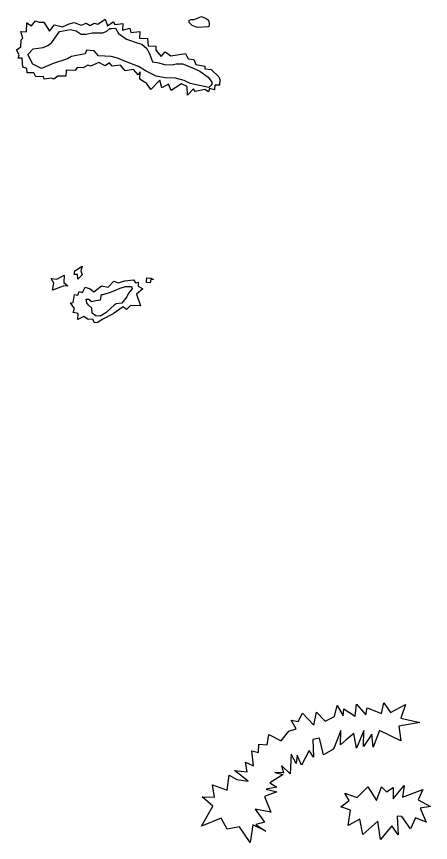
# Model space of a CAD drawing. Extents: x 662444 to 1640468, y 7452018 to 9606170.
# Drawn here: x 1167474 to 1170741, y 7996314 to 8002839 of the extents above; entities that cross this region are included whole.
import ezdxf

# ---------------------------------------------------------------- set-up
doc = ezdxf.new("R2010")
doc.units = 0
doc.layers.add('Level 1', color=7, linetype='Continuous')

msp = doc.modelspace()

# ---------------------------------------------------------------- linework, layer by layer
at = {"layer": 'Level 1'}
for points in [[(1168821, 8002285.6), (1168776, 8002308.2), (1168695.3, 8002254.2), (1168673.6, 8002306.2), (1168619.4, 8002276.9), (1168605.4, 8002336.3), (1168533.6, 8002262), (1168500.2, 8002312.1), (1168484.5, 8002320.4), (1168447, 8002345.1), (1168449, 8002402.9), (1168433.2, 8002377.8), (1168396.3, 8002420.2), (1168329.9, 8002410.3), (1168295.2, 8002454.9), (1168228.9, 8002447.1), (1168208.5, 8002473.4), (1168174.6, 8002449), (1168124.4, 8002476.3), (1168057.4, 8002447.4), (1168037.4, 8002455.9), (1168000.4, 8002433.7), (1167951.5, 8002435.4), (1167935.8, 8002413.7), (1167864.5, 8002416.1), (1167862.9, 8002367.2), (1167799, 8002369.4), (1167769.4, 8002344.8), (1167747.3, 8002353.3), (1167692.7, 8002345.1), (1167686, 8002365.4), (1167627.2, 8002361.8), (1167610.2, 8002393.6), (1167557, 8002395.4), (1167554.9, 8002428.9), (1167522.3, 8002440), (1167519.3, 8002509.1), (1167486.3, 8002510.2), (1167494.7, 8002537.8), (1167473.7, 8002577.4), (1167507.4, 8002598.6), (1167509.4, 8002655.3), (1167522.6, 8002667.1), (1167508.4, 8002722.1), (1167552, 8002717.3), (1167554.4, 8002789.5), (1167592, 8002767.1), (1167624.2, 8002805), (1167651.5, 8002794), (1167689.9, 8002794.9), (1167734.4, 8002724.4), (1167774.4, 8002774.3), (1167837.8, 8002758.7), (1167889.8, 8002782.6), (1167928.4, 8002791.3), (1167984.2, 8002771.6), (1168023.1, 8002785.8), (1168055.5, 8002769.1), (1168087, 8002785.9), (1168116.6, 8002778.2), (1168174.4, 8002819.6), (1168190.7, 8002764.5), (1168235.4, 8002796.4), (1168249.6, 8002775.9), (1168311.7, 8002783.8), (1168310, 8002732.6), (1168369.1, 8002748.4), (1168375.3, 8002712.6), (1168448, 8002720.2), (1168445.2, 8002669), (1168506.9, 8002664.7), (1168512.4, 8002607.8), (1168574.1, 8002605.7), (1168573, 8002573.4), (1168615, 8002523), (1168647.1, 8002559.8), (1168691.9, 8002528.2), (1168807.5, 8002546.5), (1168828.5, 8002505.7), (1168872, 8002500.9), (1168888.8, 8002460.2), (1168959.7, 8002446.7), (1168959, 8002426.7), (1169009.9, 8002420.5), (1169069.8, 8002363.9), (1169078.6, 8002341.3), (1169075, 8002298), (1169038.7, 8002296), (1169035.4, 8002260.4), (1168996.5, 8002271.2), (1168989, 8002244.2), (1168958.8, 8002263.1), (1168883.7, 8002247.8), (1168871.6, 8002268.3), (1168824.1, 8002218.7), (1168821, 8002285.6)], [(1168900.8, 8002751.5), (1168858.8, 8002767.4), (1168836.1, 8002791.5), (1168836.8, 8002811.5), (1168851.9, 8002816.6), (1168875.3, 8002815.8), (1168921.8, 8002834.3), (1168934.7, 8002839.4), (1168970.4, 8002822.6), (1168988.1, 8002809.7), (1168994.6, 8002783.9), (1168993.9, 8002762.8), (1168986.3, 8002758.6), (1168900.8, 8002751.5)], [(1168845.3, 8002310.3), (1168797.1, 8002333.1), (1168729.6, 8002353.2), (1168647.6, 8002356), (1168575.6, 8002368.5), (1168496, 8002406.8), (1168437.6, 8002444.5), (1168334.5, 8002483.6), (1168271.5, 8002511.3), (1168220.8, 8002523.1), (1168120.9, 8002529.8), (1168087.1, 8002568.8), (1168025.4, 8002574.2), (1168014.8, 8002543.4), (1167908.7, 8002523.7), (1167877.1, 8002504.7), (1167764, 8002467.4), (1167670, 8002429.4), (1167601.9, 8002462.9), (1167564, 8002538.8), (1167606.1, 8002585.2), (1167683.1, 8002595.9), (1167722, 8002610.2), (1167751.5, 8002633.7), (1167813.1, 8002721.7), (1167901, 8002736.5), (1167944.4, 8002727.3), (1167983.9, 8002700.3), (1168024.4, 8002701.2), (1168071.6, 8002710.7), (1168112.1, 8002711.5), (1168155.8, 8002710.1), (1168187.2, 8002724.6), (1168210.2, 8002743.8), (1168226.2, 8002745.5), (1168254, 8002747.9), (1168278.2, 8002705.9), (1168340.5, 8002660.4), (1168426.9, 8002631.8), (1168461.7, 8002620.6), (1168502.1, 8002585.8), (1168523, 8002543.9), (1168546.5, 8002481.9), (1168597.3, 8002472.4), (1168640.6, 8002460.9), (1168702.3, 8002458.8), (1168733.4, 8002465.5), (1168784.6, 8002466), (1168857, 8002435.7), (1168920, 8002408), (1168985.5, 8002359), (1169014, 8002320.2), (1169016.6, 8002302.3), (1168992.3, 8002279.7), (1168845.3, 8002310.3)], [(1167958.4, 8000763.2), (1167954.4, 8000801.2), (1167928.9, 8000802.1), (1167932.5, 8000813.1), (1167933.1, 8000830.9), (1167992.9, 8000866.7), (1167981, 8000831.5), (1167990.6, 8000800), (1167958.4, 8000763.2)], [(1167849.8, 8000794.8), (1167847.9, 8000739.2), (1167877.9, 8000712.6), (1167841.6, 8000710.4), (1167758.5, 8000677.7), (1167767.8, 8000731.9), (1167746.7, 8000770.5), (1167792.3, 8000763.3), (1167849.8, 8000794.8)], [(1167958.3, 8000446), (1167959.9, 8000492.7), (1167921.8, 8000500.7), (1167930.4, 8000533.8), (1167898.9, 8000578.3), (1167921.3, 8000580.8), (1167930.9, 8000644), (1167956.3, 8000637.5), (1167968, 8000668.3), (1167995.4, 8000659.6), (1168015, 8000702.3), (1168056, 8000688.7), (1168085, 8000664.3), (1168143.1, 8000711.3), (1168197.1, 8000701.7), (1168241.3, 8000748), (1168277.1, 8000736.8), (1168328.7, 8000750.6), (1168398.2, 8000758.3), (1168412.3, 8000734.4), (1168433.9, 8000741.5), (1168434.9, 8000709.1), (1168470.4, 8000689), (1168419.9, 8000645.1), (1168453.1, 8000554.9), (1168373.3, 8000557.6), (1168341.3, 8000525.3), (1168314.3, 8000546.3), (1168235.7, 8000490), (1168150, 8000445), (1168115.1, 8000422.8), (1168089.4, 8000418.2), (1168075.5, 8000447.6), (1168039.2, 8000445.5), (1168004.9, 8000470), (1167958.3, 8000446)], [(1168534, 8000771.4), (1168553.9, 8000763), (1168533.6, 8000761.4), (1168527.4, 8000736.1), (1168499.8, 8000739.2), (1168500.2, 8000750.3), (1168501.1, 8000775.9), (1168534, 8000771.4)], [(1168179.6, 8000499.7), (1168132.9, 8000473.4), (1168099.9, 8000474.6), (1168069.7, 8000495.6), (1168067.8, 8000534.7), (1168041, 8000559), (1168028.8, 8000577.2), (1168024.5, 8000607.4), (1168044.7, 8000606.7), (1168065.4, 8000588.2), (1168098.6, 8000594.8), (1168137.2, 8000601.3), (1168143.9, 8000642.3), (1168156.8, 8000644.1), (1168223.5, 8000665.2), (1168290.5, 8000692.9), (1168334.7, 8000707), (1168381.6, 8000707.6), (1168385.2, 8000687.5), (1168356.4, 8000655.1), (1168344.7, 8000624.3), (1168304.6, 8000574.5), (1168260.8, 8000569.3), (1168243.4, 8000558.7), (1168179.6, 8000499.7)], [(1170544, 7997404.4), (1170506.2, 7997295.5), (1170658.4, 7997262.5), (1170491.2, 7997232.6), (1170507.5, 7997116.3), (1170339.9, 7997198.8), (1170288.5, 7997068.1), (1170279.3, 7997170.8), (1170212, 7997072.9), (1170214.2, 7997198.7), (1170156.1, 7997059.3), (1170136.7, 7997175.7), (1170076.4, 7997124.3), (1170031.3, 7997084.7), (1170033.1, 7997199.3), (1169976.9, 7997050.9), (1169897.7, 7997006.9), (1169863.9, 7997139.4), (1169812.3, 7997127.8), (1169818.2, 7996987.3), (1169783.8, 7997042), (1169724.4, 7996923.8), (1169688.8, 7997004), (1169681.2, 7996937.5), (1169642.2, 7997011.2), (1169634.8, 7996857.8), (1169565.7, 7996923.6), (1169581.8, 7996865.2), (1169512.7, 7996867.6), (1169578.2, 7996852), (1169473.6, 7996784.3), (1169528.9, 7996751.2), (1169444.3, 7996736.3), (1169527.6, 7996713.4), (1169431.6, 7996677.8), (1169480.6, 7996553.6), (1169356.8, 7996577.9), (1169432.1, 7996474), (1169362.3, 7996457.5), (1169440.4, 7996404.7), (1169339.8, 7996453.8), (1169316.9, 7996314.3), (1169233.8, 7996437.4), (1169136.3, 7996419.6), (1169088.1, 7996505.8), (1168932.5, 7996442.1), (1169022.1, 7996600.5), (1168938.4, 7996674.6), (1169035.2, 7996671.3), (1169020.4, 7996768.6), (1169137.2, 7996726.8), (1169150.9, 7996846.6), (1169211.4, 7996811.1), (1169302.6, 7996797.9), (1169193.6, 7996882.9), (1169295.5, 7996871.7), (1169280.1, 7996949), (1169345.1, 7996918.9), (1169332.2, 7997039.6), (1169382.8, 7997024.5), (1169385, 7997091.2), (1169453, 7997084.5), (1169464.3, 7997167.5), (1169561.6, 7997116.4), (1169622.9, 7997193.3), (1169679.9, 7997211.4), (1169641.8, 7997279.5), (1169697.9, 7997269.8), (1169730, 7997335.4), (1169819.4, 7997242.2), (1169841, 7997343.9), (1169910, 7997272.5), (1169982.6, 7997309), (1170005.8, 7997397.3), (1170052, 7997314.4), (1170056, 7997369.9), (1170146.7, 7997311.2), (1170157.4, 7997407.6), (1170231.2, 7997322.7), (1170240.6, 7997379.2), (1170354.1, 7997334.1), (1170372.9, 7997418.1), (1170425.7, 7997341.7), (1170544, 7997404.4)], [(1170324.9, 7996483.5), (1170206.3, 7996377.4), (1170182.7, 7996498.4), (1170091.5, 7996448.1), (1170110.6, 7996569.9), (1170034.8, 7996595.9), (1170100.4, 7996644.8), (1170066.2, 7996702.8), (1170163.1, 7996670.5), (1170248, 7996754.4), (1170315.6, 7996645.3), (1170354.5, 7996754.1), (1170394.6, 7996713.8), (1170446.9, 7996747.6), (1170446, 7996658.6), (1170533.8, 7996765.8), (1170521, 7996671.6), (1170681.8, 7996732.9), (1170642.8, 7996651.9), (1170741.1, 7996599.5), (1170658.6, 7996584.5), (1170708.1, 7996476), (1170623, 7996508.9), (1170583.8, 7996421.2), (1170515.8, 7996520.4), (1170477.5, 7996521.7), (1170485.3, 7996375.6), (1170436.6, 7996446.3), (1170345.5, 7996337), (1170324.9, 7996483.5)]]:
    msp.add_lwpolyline(points, dxfattribs=at)

doc.saveas('drawing.dxf')
